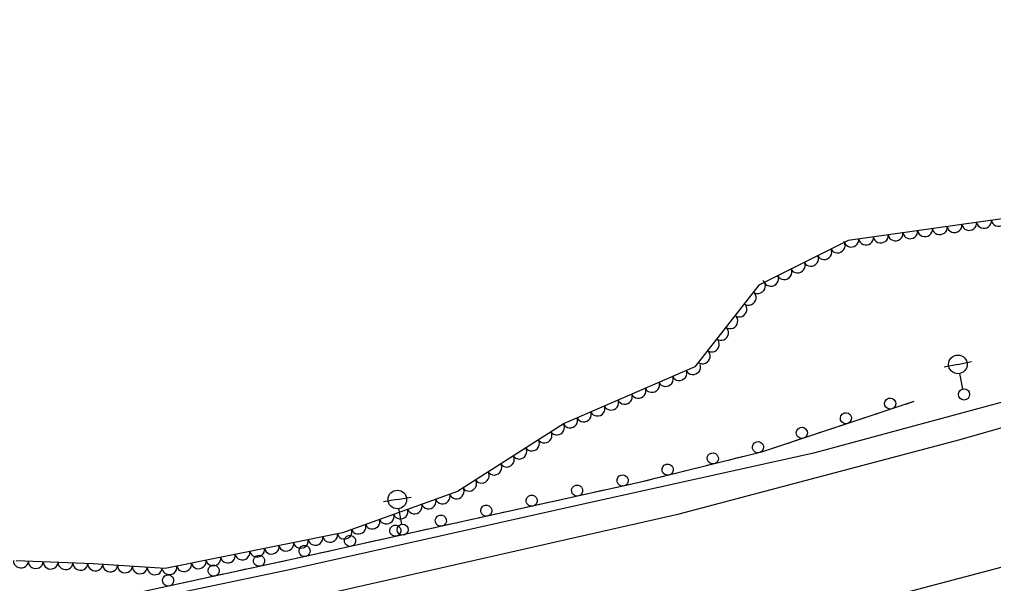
# Model space of a CAD drawing. Extents: x 1722896 to 1754269, y 648279 to 666297.
# Drawn here: x 1751240.2 to 1751501.9, y 653004.7 to 653156.2 of the extents above; entities that cross this region are included whole.
import ezdxf

# ---------------------------------------------------------------- set-up
doc = ezdxf.new("R2010")
doc.units = 0
for name, color, linetype in [('DESIGN - SCRATCH - User 1', 7, 'Continuous'), ('SURVEY - CENTERLINE - Preliminary Text', 7, 'Continuous'), ('SURVEY - DTM - Breaklines', 7, 'Continuous'), ('SURVEY - VEGETATION - Features with Text', 7, 'Continuous')]:
    doc.layers.add(name, color=color, linetype=linetype)

msp = doc.modelspace()

# ---------------------------------------------------------------- linework, layer by layer
at = {"layer": 'DESIGN - SCRATCH - User 1'}
for points in [[(1751480.5, 653053.59), (1751439.6, 653040.05), (1751406.31, 653031.76), (1751360.26, 653021.59), (1751315.84, 653011.73), (1751252.6, 652998.05), (1751190.76, 652986.23), (1751142, 652976.8), (1751081.82, 652966.16), (1751035.82, 652958.67), (1750977.77, 652949.45), (1750915.79, 652941.21), (1750862.74, 652934.81), (1750799.26, 652926.52), (1750751.38, 652920.61)], [(1751476.75, 653052.34), (1751472.39, 653050.9)], [(1751480.5, 653053.59), (1751478.27, 653052.85)], [(1751468.64, 653049.66), (1751466.41, 653048.92)], [(1751470.87, 653050.4), (1751468.64, 653049.66)], [(1751464.89, 653048.42), (1751460.52, 653046.97)], [(1751453.02, 653044.49), (1751448.65, 653043.04)], [(1751456.77, 653045.73), (1751454.54, 653044.99)], [(1751459, 653046.47), (1751456.77, 653045.73)], [(1751444.9, 653041.8), (1751442.67, 653041.06)], [(1751447.13, 653042.54), (1751444.9, 653041.8)], [(1751435.17, 653038.94), (1751432.89, 653038.38)], [(1751441.15, 653040.56), (1751439.6, 653040.05), (1751436.72, 653039.33)], [(1751429.06, 653037.42), (1751424.59, 653036.31)], [(1751432.89, 653038.38), (1751430.61, 653037.81)], [(1751416.93, 653034.4), (1751412.46, 653033.29)], [(1751420.76, 653035.36), (1751418.48, 653034.79)], [(1751423.04, 653035.93), (1751420.76, 653035.36)], [(1751404.79, 653031.43), (1751400.3, 653030.43)], [(1751408.63, 653032.34), (1751406.35, 653031.77)], [(1751410.91, 653032.91), (1751408.63, 653032.34)], [(1751392.58, 653028.73), (1751388.09, 653027.74)], [(1751396.44, 653029.58), (1751394.15, 653029.07)], [(1751398.73, 653030.09), (1751396.44, 653029.58)], [(1751380.38, 653026.03), (1751375.89, 653025.04)], [(1751384.23, 653026.88), (1751381.94, 653026.38)], [(1751386.53, 653027.39), (1751384.23, 653026.88)], [(1751368.17, 653023.33), (1751363.68, 653022.34)], [(1751372.03, 653024.19), (1751369.73, 653023.68)], [(1751374.32, 653024.69), (1751372.03, 653024.19)], [(1751355.97, 653020.63), (1751351.48, 653019.64)], [(1751359.82, 653021.49), (1751357.53, 653020.98)], [(1751362.12, 653022), (1751360.26, 653021.59), (1751359.82, 653021.49)], [(1751343.76, 653017.93), (1751339.27, 653016.93)], [(1751347.62, 653018.78), (1751345.32, 653018.27)], [(1751349.91, 653019.29), (1751347.62, 653018.78)], [(1751331.56, 653015.22), (1751327.07, 653014.22)], [(1751335.42, 653016.07), (1751333.12, 653015.56)], [(1751337.71, 653016.58), (1751335.42, 653016.07)], [(1751319.36, 653012.51), (1751315.84, 653011.73), (1751314.86, 653011.52)], [(1751323.21, 653013.36), (1751320.92, 653012.85)], [(1751325.51, 653013.87), (1751323.21, 653013.36)], [(1751311.01, 653010.68), (1751308.71, 653010.18)], [(1751313.3, 653011.18), (1751311.01, 653010.68)], [(1751298.79, 653008.04), (1751296.49, 653007.54)], [(1751301.08, 653008.54), (1751298.79, 653008.04)], [(1751307.14, 653009.85), (1751302.65, 653008.87)], [(1751286.57, 653005.4), (1751284.27, 653004.9)], [(1751288.87, 653005.89), (1751286.57, 653005.4)], [(1751294.93, 653007.2), (1751290.43, 653006.23)]]:
    msp.add_lwpolyline(points, dxfattribs=at)
for centre, start, end in [((1751474.12, 653053.05), 41.5763, 41.5664), ((1751462.25, 653049.12), 41.5763, 41.5664), ((1751450.39, 653045.2), 41.5763, 41.5664), ((1751438.62, 653041.35), 37.235, 37.2252), ((1751426.49, 653038.33), 37.235, 37.2252), ((1751414.36, 653035.31), 37.235, 37.2252), ((1751402.24, 653032.4), 35.7198, 35.71), ((1751390.03, 653029.7), 35.7198, 35.71), ((1751377.83, 653027), 35.7198, 35.71), ((1751365.62, 653024.31), 35.7198, 35.71), ((1751353.42, 653021.6), 35.7756, 35.7658), ((1751341.21, 653018.9), 35.7756, 35.7658), ((1751329.01, 653016.19), 35.7756, 35.7658), ((1751316.81, 653013.48), 35.7756, 35.7658), ((1751304.6, 653010.83), 35.4689, 35.459), ((1751292.38, 653008.19), 35.4689, 35.459), ((1751280.17, 653005.54), 35.4689, 35.459)]:
    msp.add_arc(centre, 1.5, start, end, dxfattribs=at)
at = {"layer": 'SURVEY - CENTERLINE - Preliminary Text'}
for points in [[(1750710.86, 652914.31), (1750763.13, 652920.4), (1750832.86, 652928.21), (1750897.04, 652936.1), (1750964.05, 652945.04), (1751030.62, 652955.11), (1751092.87, 652965.34), (1751178.16, 652981.23), (1751241.08, 652993.44), (1751312.79, 653008.46), (1751390.81, 653025.93), (1751453.95, 653039.95), (1751520.21, 653057.79), (1751578.93, 653074.58), (1751618.42, 653086.55), (1751659.31, 653100.21), (1751725.37, 653121.3), (1751762.1, 653133.56)], [(1750718.48, 652908.69), (1750770.4, 652913.67), (1750848.35, 652921.64), (1750927.23, 652931.43), (1750993.91, 652940.94), (1751059.19, 652951.32), (1751134.01, 652964.31), (1751234.8, 652983.76), (1751320.99, 653001.58), (1751417.43, 653023.44), (1751492.91, 653043.44), (1751542.98, 653057.7), (1751591.04, 653071.77), (1751632.13, 653084.68), (1751677.44, 653099.27), (1751725.36, 653114.83), (1751763.98, 653127.71)], [(1750760.59, 652877.27), (1750812.69, 652882.65), (1750872.38, 652889.17), (1750932.7, 652896.78), (1751008.35, 652907.52), (1751085.29, 652920.01), (1751152.52, 652932.02), (1751215.67, 652944.14), (1751293.22, 652959.67), (1751379.28, 652978.68), (1751475.44, 653001.63), (1751570.04, 653026.57), (1751651.33, 653049.19), (1751729.91, 653072.42), (1751777.05, 653086.93)]]:
    msp.add_lwpolyline(points, dxfattribs=at)
at = {"layer": 'SURVEY - DTM - Breaklines'}
for p, q in [((1751492.32, 653063.59), (1751488.64, 653062.84)), ((1751492.32, 653063.59), (1751495.99, 653064.35)), ((1751493.68, 653056.98), (1751492.82, 653061.14)), ((1751341.73, 653027.3), (1751338.04, 653026.64)), ((1751341.73, 653027.3), (1751345.42, 653027.96)), ((1751342.91, 653020.65), (1751342.17, 653024.84))]:
    msp.add_line(p, q, dxfattribs=at)
for centre, radius in [((1751492.32, 653063.59), 2.5), ((1751493.98, 653055.51), 1.5), ((1751341.73, 653027.3), 2.5), ((1751343.18, 653019.18), 1.5)]:
    msp.add_circle(centre, radius, dxfattribs=at)
at = {"layer": 'SURVEY - VEGETATION - Features with Text'}
msp.add_lwpolyline([(1751754.83, 653156.23), (1751736.83, 653150.37), (1751707.08, 653142.56), (1751687.84, 653143.54), (1751683.92, 653154.8), (1751651.09, 653139.72), (1751623.69, 653128.06), (1751616.4, 653126.07), (1751596.7, 653123.61), (1751554.64, 653115.83), (1751504.23, 653102.71), (1751462.87, 653096.87), (1751438.89, 653084.84), (1751421.67, 653062.96), (1751386.51, 653047.73), (1751357.88, 653029.44), (1751327.02, 653018.38), (1751279.41, 653008.78), (1751260.04, 653010.06), (1751239.3, 653010.85)], dxfattribs=at)
for centre, major_axis in [((1751495.38, 653101.46), (-1.98, -0.28)), ((1751499.34, 653102.02), (-1.98, -0.28)), ((1751503.3, 653102.58), (-1.98, -0.28)), ((1751475.57, 653098.67), (-1.98, -0.28)), ((1751479.53, 653099.22), (-1.98, -0.28)), ((1751483.5, 653099.78), (-1.98, -0.28)), ((1751487.46, 653100.34), (-1.98, -0.28)), ((1751491.42, 653100.9), (-1.98, -0.28)), ((1751460.04, 653095.45), (-1.79, -0.9)), ((1751463.69, 653096.99), (-1.98, -0.28)), ((1751467.65, 653097.55), (-1.98, -0.28)), ((1751471.61, 653098.11), (-1.98, -0.28)), ((1751456.46, 653093.66), (-1.79, -0.9)), ((1751452.89, 653091.86), (-1.79, -0.9)), ((1751445.74, 653088.27), (-1.79, -0.9)), ((1751449.31, 653090.07), (-1.79, -0.9)), ((1751438.68, 653084.57), (-1.24, -1.57)), ((1751442.16, 653086.48), (-1.79, -0.9)), ((1751436.2, 653081.43), (-1.24, -1.57)), ((1751433.73, 653078.29), (-1.24, -1.57)), ((1751431.26, 653075.14), (-1.24, -1.57)), ((1751428.78, 653072), (-1.24, -1.57)), ((1751426.31, 653068.86), (-1.24, -1.57)), ((1751423.83, 653065.71), (-1.24, -1.57)), ((1751421.21, 653062.77), (-1.84, -0.8)), ((1751413.87, 653059.59), (-1.84, -0.8)), ((1751417.54, 653061.18), (-1.84, -0.8)), ((1751406.53, 653056.4), (-1.84, -0.8)), ((1751410.2, 653057.99), (-1.84, -0.8)), ((1751402.86, 653054.81), (-1.84, -0.8)), ((1751395.52, 653051.63), (-1.84, -0.8)), ((1751399.19, 653053.22), (-1.84, -0.8)), ((1751388.18, 653048.45), (-1.84, -0.8)), ((1751391.85, 653050.04), (-1.84, -0.8)), ((1751384.67, 653046.56), (-1.69, -1.08)), ((1751381.3, 653044.4), (-1.69, -1.08)), ((1751377.93, 653042.25), (-1.69, -1.08)), ((1751371.19, 653037.94), (-1.69, -1.08)), ((1751374.56, 653040.09), (-1.69, -1.08)), ((1751367.82, 653035.79), (-1.69, -1.08)), ((1751364.45, 653033.63), (-1.69, -1.08)), ((1751361.07, 653031.48), (-1.69, -1.08)), ((1751353.92, 653028.02), (-1.88, -0.67)), ((1751357.68, 653029.37), (-1.88, -0.67)), ((1751346.39, 653025.32), (-1.88, -0.67)), ((1751350.15, 653026.67), (-1.88, -0.67)), ((1751338.86, 653022.62), (-1.88, -0.67)), ((1751342.62, 653023.97), (-1.88, -0.67)), ((1751331.32, 653019.92), (-1.88, -0.67)), ((1751335.09, 653021.27), (-1.88, -0.67)), ((1751323.66, 653017.7), (-1.96, -0.4)), ((1751327.56, 653018.57), (-1.88, -0.67)), ((1751311.9, 653015.33), (-1.96, -0.4)), ((1751315.82, 653016.12), (-1.96, -0.4)), ((1751319.74, 653016.91), (-1.96, -0.4)), ((1751296.21, 653012.17), (-1.96, -0.4)), ((1751300.13, 653012.96), (-1.96, -0.4)), ((1751304.05, 653013.75), (-1.96, -0.4)), ((1751307.98, 653014.54), (-1.96, -0.4)), ((1751240.61, 653010.8), (-2, 0.08)), ((1751244.6, 653010.65), (-2, 0.08)), ((1751248.6, 653010.5), (-2, 0.08)), ((1751252.6, 653010.35), (-2, 0.08)), ((1751256.59, 653010.19), (-2, 0.08)), ((1751260.59, 653010.03), (-2, 0.13)), ((1751264.58, 653009.76), (-2, 0.13)), ((1751284.45, 653009.8), (-1.96, -0.4)), ((1751288.37, 653010.59), (-1.96, -0.4)), ((1751292.29, 653011.38), (-1.96, -0.4)), ((1751268.57, 653009.5), (-2, 0.13)), ((1751272.56, 653009.24), (-2, 0.13)), ((1751276.56, 653008.97), (-2, 0.13)), ((1751280.53, 653009.01), (-1.96, -0.4))]:
    msp.add_ellipse(centre, major_axis=major_axis, ratio=0.940188, start_param=0, end_param=3.141593, dxfattribs=at)

doc.saveas('drawing.dxf')
